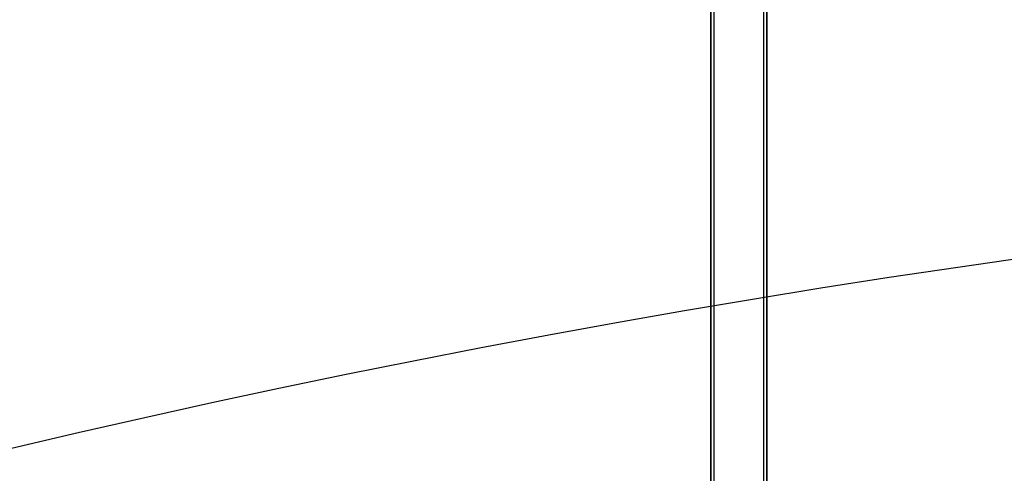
# Model space of a CAD drawing. Header units: millimetres. Extents: x 0 to 297, y 0 to 210.
# Tile 344 of 446: x 240.182 to 240.658, y 159.59 to 159.809. Entities that reach past the tile are written whole.
import ezdxf

# ---------------------------------------------------------------- set-up
doc = ezdxf.new("R2010")
doc.units = ezdxf.units.MM
doc.header["$LTSCALE"] = 16.335
doc.layers.get('0').update_dxf_attribs({"linetype": 'CONTINUOUS'})
for name, color, linetype in [('AXES_REF', 7, 'CONTINUOUS'), ('INTFCLR_1', 7, 'CONTINUOUS'), ('INTFCLR_72935', 7, 'CONTINUOUS')]:
    doc.layers.add(name, color=color, linetype=linetype)

msp = doc.modelspace()

# ---------------------------------------------------------------- linework, layer by layer
at = {"color": 7, "linetype": 'Continuous'}
for radius in [8.7262453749, 8.7255, 8.6696226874]:
    msp.add_circle((241.415033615, 154.4105885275), radius, dxfattribs=at)
msp.add_arc((241.415033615, 154.4105885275), 8.64, 278.2771290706, 261.7228709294, dxfattribs=at)
at = {"layer": 'AXES_REF', "color": 9, "linetype": 'Continuous'}
msp.add_circle((241.415033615, 154.4105885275), 5.3357191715, dxfattribs=at)
msp.add_arc((241.415033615, 154.4105885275), 7.9600610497, 94.4118118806, 85.5881881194, dxfattribs=at)
at = {"layer": 'INTFCLR_1', "color": 6, "linetype": 'Continuous'}
for p, q in [((240.516178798, 159.964091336), (240.516178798, 159.4527441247)), ((240.5177657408, 159.4527441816), (240.5177657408, 159.964076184)), ((240.5415918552, 159.9635908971), (240.5415918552, 157.5605757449)), ((240.543178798, 159.9635757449), (240.543178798, 157.5605757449))]:
    msp.add_line(p, q, dxfattribs=at)
at = {"layer": 'INTFCLR_72935', "color": 6, "linetype": 'Continuous'}
for p, q in [((240.516178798, 159.450108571), (240.516178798, 159.964091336)), ((240.5177657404, 159.4484973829), (240.5177657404, 159.9640610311)), ((240.541591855, 159.9636060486), (240.541591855, 157.5605757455)), ((240.543178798, 157.5605757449), (240.543178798, 159.9635757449))]:
    msp.add_line(p, q, dxfattribs=at)

doc.saveas('drawing.dxf')
